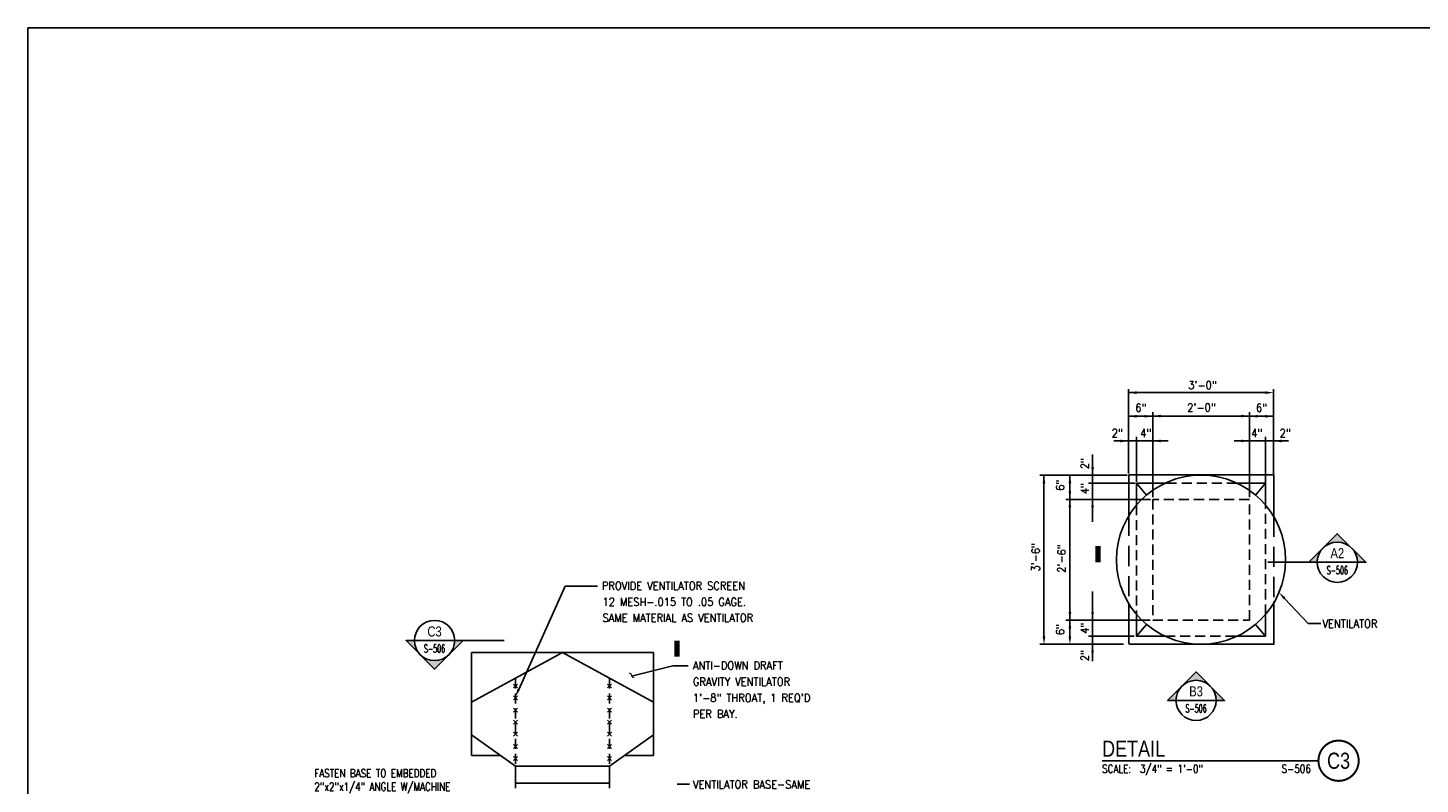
# Model space of a CAD drawing. Header units: inches. Extents: x -9715 to 32893, y -15613 to -1138.
# Tile 258 of 380: x 10187 to 10532, y -11035 to -10847. Entities that reach past the tile are written whole.
import ezdxf
from ezdxf.enums import TextEntityAlignment as Align

# ---------------------------------------------------------------- set-up
doc = ezdxf.new("R2010")
doc.units = ezdxf.units.IN
doc.header["$MEASUREMENT"] = 0
doc.linetypes.add('DASHED', pattern=[0.75, 0.5, -0.25])
doc.linetypes.add('HIDDEN', pattern=[0.375, 0.25, -0.125])
doc.layers.get('0').update_dxf_attribs({"color": 252})
doc.layers.get('DEFPOINTS').update_dxf_attribs({"color": 11})
for name, color, linetype in [('A-ANNO-TITL', 2, 'Continuous'), ('A-Sect-Iden', 2, 'Continuous'), ('S-ANNO-SYMB', 2, 'Continuous'), ('S-ANNO-TEXT', 2, 'Continuous'), ('S2', 7, 'Continuous'), ('S5', 1, 'Continuous'), ('S7', 2, 'Continuous')]:
    doc.layers.add(name, color=color, linetype=linetype)
doc.styles.add('125', font='romans.shx', dxfattribs={"width": 0.8, "height": 2})
doc.styles.add('ROMANS', font='ROMANS.shx', dxfattribs={"width": 0.8})
doc.styles.add('SX-FRAC', font='SX-FRAC.shx', dxfattribs={"width": 0.9, "height": 14})
doc.styles.add('TEXT', font='romans.shx', dxfattribs={"width": 0.8, "height": 16})
doc.styles.add('Title', font='swiss.ttf', dxfattribs={"width": 0.8})
doc.styles.add('TITTEXTL', font='swiss.ttf', dxfattribs={"width": 0.8})

# ---------------------------------------------------------------- blocks, each defined once
blk = doc.blocks.new('NAVFAC_Anno_Title_T1')
at = {"color": 0, "linetype": 'ByBlock', "lineweight": -2, "style": 'Title'}
blk.add_attdef('TITLE', (0, 0.5), '', height=2, dxfattribs=at)
at = {"color": 0, "linetype": 'ByBlock', "lineweight": -2, "style": 'TEXT', "width": 0.8}
blk.add_attdef('SCALE', text='', height=1, dxfattribs=at).set_placement((0, -0.5), align=Align.TOP_LEFT)
blk = doc.blocks.new('NAVFAC_Anno_Title_B1')
at = {"const_width": 0.25}
blk.add_lwpolyline([(0, -2.5, -1), (0, 2.5, -1)], format="xyb", close=True, dxfattribs=at)
at = {"color": 0, "linetype": 'ByBlock', "lineweight": -2, "style": 'Title', "width": 0.8}
blk.add_attdef('NUMBER', text='', height=2, dxfattribs=at).set_placement((0, 0), align=Align.MIDDLE_CENTER)
at = {"color": 0, "linetype": 'ByBlock', "lineweight": -2, "style": 'TEXT', "width": 0.8}
blk.add_attdef('CUT_FROM', text='', height=1, dxfattribs=at).set_placement((-3.44, -0.5), align=Align.TOP_RIGHT)
blk = doc.blocks.new('Anno_Section_A2')
at = {"color": 0, "linetype": 'ByBlock', "lineweight": -2}
blk.add_line((2.5, 0), (-2.5, 0), dxfattribs=at)
blk.add_circle((0, 0), 2.5, dxfattribs=at)
at = {"color": 0, "linetype": 'ByBlock', "lineweight": -2, "style": 'ROMANS', "width": 0.8}
blk.add_attdef('NUMBER', text='', height=1, dxfattribs=at).set_placement((0, 0.5), align=Align.CENTER)
blk.add_attdef('SHEET', text='', height=0.75, dxfattribs=at).set_placement((0, -0.5), align=Align.TOP_CENTER)
blk = doc.blocks.new('Anno_Arrow_A2')
at = {"linetype": 'ByBlock', "lineweight": -2}
h = blk.add_hatch(color=0, dxfattribs=at)
h.paths.add_polyline_path([(-1.77, 1.77), (-3.54, 0), (-2.5, 0, -0.198912)])
h.paths.add_polyline_path([(0, 3.54), (-1.77, 1.77, -0.414214), (1.77, 1.77)])
h.paths.add_polyline_path([(2.37, 1.16), (2.25, 1.1, -0.114349), (2.5, 0), (3.54, 0)])
h.paths.add_polyline_path([(1.77, 1.77, -0.082683), (2.25, 1.1), (2.37, 1.16)])
at = {"color": 0, "linetype": 'ByBlock', "lineweight": -2}
blk.add_lwpolyline([(-2.5, 0), (-3.54, 0), (0, 3.54), (3.54, 0), (2.5, 0)], dxfattribs=at)

msp = doc.modelspace()

# ---------------------------------------------------------------- linework, layer by layer
at = {"layer": 'A-ANNO-TITL', "const_width": 0.4}
msp.add_lwpolyline([(10453.43526, -11029.09111), (10507.16055, -11029.09111)], dxfattribs=at)
at = {"layer": 'A-Sect-Iden'}
for p, q in [((10506.85168, -10979.79246, -41.66667), (10494.60479, -10979.79246, -41.66667)), ((10292.67764, -10999.23574), (10304.92454, -10999.23574))]:
    msp.add_line(p, q, dxfattribs=at)
at = {"layer": 'A-Sect-Iden', "elevation": -41.66667}
msp.add_lwpolyline([(10452.4425, -10975.79246, 1.33333, 1.33333, 0), (10452.4425, -10979.79246, 0, 0, 0), (10464.95598, -10979.79246, 0, 0, 0)], format="xyseb", dxfattribs=at)
at = {"layer": 'A-Sect-Iden'}
msp.add_lwpolyline([(10347.86106, -11003.23574, 1.33333, 1.33333, 0), (10347.86106, -10999.23574, 0, 0, 0), (10335.34759, -10999.23574, 0, 0, 0)], format="xyseb", dxfattribs=at)
at = {"layer": 'DEFPOINTS'}
msp.add_lwpolyline([(10186.67974, -11276.13541), (10810.58918, -11276.13541), (10810.58918, -10847.0586), (10186.67974, -10847.0586)], close=True, dxfattribs=at)
at = {"layer": 'S2', "color": 3}
for p, q in [((10460.06941, -10958.04114), (10460.06941, -10968.22864)), ((10460.06941, -10958.04114), (10495.94441, -10958.04114)), ((10460.06941, -10958.10364), (10496.06941, -10958.10364)), ((10496.06941, -10958.04114), (10496.06941, -10968.66614)), ((10460.06941, -10990.08612), (10460.06941, -11000.04114)), ((10496.06941, -10989.54114), (10496.06941, -11000.22864)), ((10460.06941, -11000.10364), (10496.06941, -11000.10364))]:
    msp.add_line(p, q, dxfattribs=at)
at = {"layer": 'S2', "color": 2, "linetype": 'DASHED', "ltscale": 10}
for p, q in [((10460.06941, -10968.24615), (10460.06941, -10990.08612)), ((10496.06941, -10968.45418), (10496.06941, -10989.8781))]:
    msp.add_line(p, q, dxfattribs=at)
at = {"layer": 'S2', "color": 2}
for p, q in [((10319.44626, -11002.24873), (10296.88376, -11014.56123)), ((10296.88376, -11002.24873), (10296.88376, -11027.81123)), ((10296.88376, -11002.24873), (10342.00876, -11002.24873)), ((10319.44626, -11002.24873), (10342.00876, -11014.56123)), ((10342.00876, -11002.24873), (10342.00876, -11027.81123)), ((10307.26495, -11010.04957), (10308.23925, -11011.02387)), ((10308.23925, -11010.04957), (10307.26495, -11011.02387)), ((10331.61425, -11010.04957), (10330.63995, -11011.02387)), ((10330.63995, -11010.04957), (10331.61425, -11011.02387)), ((10308.23925, -11012.95622), (10307.26495, -11013.93052)), ((10307.26495, -11012.95622), (10308.23925, -11013.93052)), ((10330.63995, -11012.95622), (10331.61425, -11013.93052)), ((10331.61425, -11012.95622), (10330.63995, -11013.93052)), ((10308.23925, -11016.03057), (10307.26495, -11017.00487)), ((10307.26495, -11016.03057), (10308.23925, -11017.00487)), ((10330.63995, -11016.03057), (10331.61425, -11017.00487)), ((10331.61425, -11016.03057), (10330.63995, -11017.00487)), ((10308.23925, -11019.04902), (10307.26495, -11020.02332)), ((10307.26495, -11019.04902), (10308.23925, -11020.02332)), ((10308.23925, -11022.01157), (10307.26495, -11022.98587)), ((10307.26495, -11022.01157), (10308.23925, -11022.98587)), ((10330.63995, -11019.04902), (10331.61425, -11020.02332)), ((10331.61425, -11019.04902), (10330.63995, -11020.02332)), ((10330.63995, -11022.01157), (10331.61425, -11022.98587)), ((10331.61425, -11022.01157), (10330.63995, -11022.98587)), ((10296.88376, -11022.68623), (10307.75876, -11030.43623)), ((10308.23925, -11025.08592), (10307.26495, -11026.06021)), ((10307.26495, -11025.08592), (10308.23925, -11026.06021)), ((10330.63995, -11025.08592), (10331.61425, -11026.06021)), ((10331.61425, -11025.08592), (10330.63995, -11026.06021)), ((10342.00876, -11022.68623), (10331.13376, -11030.43623)), ((10296.88376, -11027.81123), (10304.07529, -11027.81123)), ((10308.23925, -11028.04847), (10307.26495, -11029.02277)), ((10307.26495, -11028.04847), (10308.23925, -11029.02277)), ((10330.63995, -11028.04847), (10331.61425, -11029.02277)), ((10331.61425, -11028.04847), (10330.63995, -11029.02277)), ((10342.00876, -11027.81123), (10334.81723, -11027.81123)), ((10307.75876, -11030.43623), (10307.75876, -11035.93623)), ((10331.13376, -11030.43623), (10307.75876, -11030.43623)), ((10331.13376, -11030.43623), (10331.13376, -11035.93623)), ((10307.75876, -11034.68623), (10331.13376, -11034.68623))]:
    msp.add_line(p, q, dxfattribs=at)
at = {"layer": 'S2', "color": 2, "linetype": 'HIDDEN', "ltscale": 10}
for p, q in [((10307.75876, -11008.62667), (10307.75876, -11030.43623)), ((10331.13376, -11008.62667), (10331.13376, -11030.43623))]:
    msp.add_line(p, q, dxfattribs=at)
at = {"layer": 'S2', "color": 3}
for points in [[(10460.00691, -10958.16614), (10460.00691, -10958.10364)], [(10462.00691, -10960.16614), (10461.94441, -10960.16614)], [(10462.00691, -10960.16614), (10464.48006, -10963.103)], [(10494.00691, -10960.16614), (10491.53377, -10963.103)], [(10464.48006, -10995.22927), (10462.00691, -10998.16614)], [(10491.53377, -10995.22927), (10494.00691, -10998.16614)]]:
    msp.add_lwpolyline(points, dxfattribs=at)
at = {"layer": 'S2', "color": 3, "linetype": 'Continuous'}
for points in [[(10462.00691, -10960.16614), (10462.00691, -10965.56467)], [(10469.06264, -10960.16614), (10462.00691, -10960.16614)], [(10494.00691, -10965.56467), (10494.00691, -10960.16614), (10486.95119, -10960.16614)], [(10462.00691, -10992.76761), (10462.00691, -10998.16614), (10469.06264, -10998.16614)], [(10486.95119, -10998.16614), (10494.00691, -10998.16614), (10494.00691, -10992.76761)]]:
    msp.add_lwpolyline(points, dxfattribs=at)
at = {"layer": 'S2', "color": 2, "linetype": 'HIDDEN', "ltscale": 10}
for points in [[(10486.95119, -10960.16614), (10469.06264, -10960.16614)], [(10462.00691, -10965.56467), (10462.00691, -10992.76761)], [(10494.00691, -10992.76761), (10494.00691, -10965.56467)], [(10469.06264, -10998.16614), (10486.95119, -10998.16614)]]:
    msp.add_lwpolyline(points, dxfattribs=at)
msp.add_lwpolyline([(10466.00691, -10964.16614), (10466.00691, -10994.16614), (10490.00691, -10994.16614), (10490.00691, -10964.16614)], close=True, dxfattribs=at)
at = {"layer": 'S2', "color": 3}
msp.add_circle((10478.00691, -10979.16614), 21, dxfattribs=at)
at = {"layer": 'S5'}
for p, q in [((10460.00691, -10957.72864), (10460.00691, -10936.79114)), ((10494.00691, -10937.66614), (10460.00691, -10937.66614)), ((10496.00691, -10958.16614), (10496.00691, -10936.79114)), ((10466.00691, -10963.60364), (10466.00691, -10942.47864)), ((10490.00691, -10963.66614), (10490.00691, -10942.47864)), ((10496.00691, -10943.47864), (10460.00691, -10943.47864)), ((10462.00691, -10959.85364), (10462.00691, -10948.66614)), ((10494.00691, -10960.16614), (10494.00691, -10948.66614)), ((10469.81941, -10949.66614), (10456.31941, -10949.66614)), ((10499.69441, -10949.66614), (10486.19441, -10949.66614)), ((10451.06941, -10953.00324), (10451.06941, -10969.76525)), ((10459.63191, -10958.16614), (10438.00691, -10958.16614)), ((10439.00691, -10998.16614), (10439.00691, -10958.16614)), ((10445.44441, -10998.16614), (10445.44441, -10958.16614)), ((10461.63191, -10960.16614), (10450.06941, -10960.16614)), ((10465.44441, -10964.16614), (10444.44441, -10964.16614)), ((10451.06941, -10987.06683), (10451.06941, -11004.35364)), ((10465.38191, -10994.16614), (10444.44441, -10994.16614)), ((10458.75691, -11000.16614), (10438.00691, -11000.16614)), ((10461.38191, -10998.16614), (10450.06941, -10998.16614))]:
    msp.add_line(p, q, dxfattribs=at)
for points in [[(10464.00691, -10943.54114), (10463.44441, -10943.54114)], [(10492.00691, -10943.54114), (10492.56941, -10943.54114)]]:
    msp.add_lwpolyline(points, dxfattribs=at)
at = {"layer": 'S5', "color": 1, "const_width": 0.33333}
for points in [[(10461.84025, -10949.66614, 1), (10462.17358, -10949.66614, 1)], [(10493.84025, -10949.66614, 1), (10494.17358, -10949.66614, 1)], [(10450.90275, -10960.16614, 1), (10451.23608, -10960.16614, 1)], [(10450.90275, -10998.16614, 1), (10451.23608, -10998.16614, 1)]]:
    msp.add_lwpolyline(points, format="xyb", close=True, dxfattribs=at)
at = {"layer": 'S5'}
for points in [[(10462.00691, -10937.99947), (10462.00691, -10937.3328), (10460.00691, -10937.66614)], [(10494.00691, -10937.3328), (10494.00691, -10937.99947), (10496.00691, -10937.66614)], [(10462.00691, -10943.87447), (10462.00691, -10943.2078), (10460.00691, -10943.54114)], [(10464.00691, -10943.2078), (10464.00691, -10943.87447), (10466.00691, -10943.54114)], [(10468.00691, -10943.81197), (10468.00691, -10943.1453), (10466.00691, -10943.47864)], [(10488.00691, -10943.1453), (10488.00691, -10943.81197), (10490.00691, -10943.47864)], [(10492.00691, -10943.2078), (10492.00691, -10943.87447), (10490.00691, -10943.54114)], [(10494.00691, -10943.87447), (10494.00691, -10943.2078), (10496.00691, -10943.54114)], [(10458.00691, -10949.3328), (10458.00691, -10949.99947), (10460.00691, -10949.66614)], [(10468.00691, -10949.99947), (10468.00691, -10949.3328), (10466.00691, -10949.66614)], [(10488.00691, -10949.99947), (10488.00691, -10949.3328), (10490.00691, -10949.66614)], [(10498.00691, -10949.3328), (10498.00691, -10949.99947), (10496.00691, -10949.66614)], [(10451.40275, -10956.16614), (10450.73608, -10956.16614), (10451.06941, -10958.16614)], [(10438.67358, -10960.16614), (10439.34025, -10960.16614), (10439.00691, -10958.16614)], [(10445.11108, -10960.16614), (10445.77775, -10960.16614), (10445.44441, -10958.16614)], [(10445.77775, -10962.16614), (10445.11108, -10962.16614), (10445.44441, -10964.16614)], [(10445.11108, -10966.16614), (10445.77775, -10966.16614), (10445.44441, -10964.16614)], [(10450.73608, -10966.16614), (10451.40275, -10966.16614), (10451.06941, -10964.16614)], [(10445.77775, -10992.16614), (10445.11108, -10992.16614), (10445.44441, -10994.16614)], [(10445.11108, -10996.16614), (10445.77775, -10996.16614), (10445.44441, -10994.16614)], [(10450.73608, -10992.16614), (10451.40275, -10992.16614), (10451.06941, -10994.16614)], [(10439.34025, -10998.16614), (10438.67358, -10998.16614), (10439.00691, -11000.16614)], [(10445.77775, -10998.16614), (10445.11108, -10998.16614), (10445.44441, -11000.16614)], [(10451.40275, -11002.16614), (10450.73608, -11002.16614), (10451.06941, -11000.16614)]]:
    msp.add_solid(points, dxfattribs=at)
at = {"layer": 'S7', "color": 1}
for p, q in [((10308.57898, -11011.36216), (10320.12147, -10985.69305)), ((10320.12147, -10985.69305), (10328.12125, -10985.69305)), ((10498.7354, -10988.76348), (10504.57671, -10994.97074)), ((10504.57671, -10994.97074), (10507.78845, -10994.97074)), ((10336.57265, -11008.05494), (10346.85367, -11005.48642)), ((10346.85367, -11005.48642), (10350.65764, -11005.48642)), ((10347.88376, -11034.90929), (10351.00876, -11034.90929))]:
    msp.add_line(p, q, dxfattribs=at)
for points in [[(10498.49265, -10988.99192), (10498.97815, -10988.53504), (10497.36477, -10987.30698)], [(10308.88299, -11011.49886), (10308.27497, -11011.22546), (10307.75876, -11013.18623)]]:
    msp.add_solid(points, dxfattribs=at)

# ---------------------------------------------------------------- block references
at = {"layer": 'A-ANNO-TITL'}
ref = msp.add_blockref('NAVFAC_Anno_Title_T1', (10453.43526, -11029.09111), dxfattribs=dict(at, xscale=2.000000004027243, yscale=2.000000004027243, zscale=2.000000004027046))
ref.add_attrib('TITLE', 'DETAIL', (10453.43526, -11028.09111), dxfattribs={"layer": '0', "color": 0, "linetype": 'ByBlock', "lineweight": -2, "height": 4, "style": 'Title', "width": 0.8})
ref.add_attrib('SCALE', 'SCALE:  3/4" = 1\'-0"', dxfattribs={"layer": '0', "color": 0, "linetype": 'ByBlock', "lineweight": -2, "height": 2, "style": 'TEXT', "width": 0.8}).set_placement((10453.43526, -11030.09111), align=Align.TOP_LEFT)
at = {"layer": 'A-ANNO-TITL', "xscale": 2.00000000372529, "yscale": 2.00000000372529, "zscale": 2.000000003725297}
msp.add_blockref('NAVFAC_Anno_Title_B1', (10512.16055, -11029.09111), dxfattribs=at).add_auto_attribs({'NUMBER': 'C3', 'CUT_FROM': 'S-506'})
at = {"layer": 'A-Sect-Iden', "xscale": -2, "yscale": 2, "zscale": 1.999999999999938}
for p in [(10511.85168, -10979.79246, -41.66667), (10476.7747, -11014.10609, -41.66667)]:
    msp.add_blockref('Anno_Arrow_A2', p, dxfattribs=at)
at = {"layer": 'A-Sect-Iden', "xscale": -2, "yscale": 2, "zscale": 1.999999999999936, "rotation": 180}
msp.add_blockref('Anno_Arrow_A2', (10287.67764, -10999.23574), dxfattribs=at)
at = {"layer": 'S-ANNO-SYMB'}
ref = msp.add_blockref('Anno_Section_A2', (10511.85168, -10979.79246, -41.66667), dxfattribs=dict(at, xscale=2, yscale=2, zscale=1.999999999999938))
ref.add_attrib('NUMBER', 'A2', dxfattribs={"layer": '0', "color": 0, "linetype": 'ByBlock', "lineweight": -2, "height": 2.5, "style": 'TITTEXTL', "width": 0.796875}).set_placement((10511.85168, -10978.79246), align=Align.CENTER)
ref.add_attrib('SHEET', 'S-506', dxfattribs={"layer": '0', "color": 0, "linetype": 'ByBlock', "lineweight": -2, "height": 2, "style": 'ROMANS', "width": 0.55}).set_placement((10511.85168, -10980.79246), align=Align.TOP_CENTER)
ref = msp.add_blockref('Anno_Section_A2', (10287.67764, -10999.23574), dxfattribs=dict(at, xscale=2, yscale=2, zscale=1.999999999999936))
ref.add_attrib('NUMBER', 'C3', dxfattribs={"layer": '0', "color": 0, "linetype": 'ByBlock', "lineweight": -2, "height": 2.5, "style": 'TITTEXTL', "width": 0.796875}).set_placement((10287.67764, -10998.23574, 41.66667), align=Align.CENTER)
ref.add_attrib('SHEET', 'S-506', dxfattribs={"layer": '0', "color": 0, "linetype": 'ByBlock', "lineweight": -2, "height": 2, "style": 'ROMANS', "width": 0.55}).set_placement((10287.67764, -11000.23574, 41.66667), align=Align.TOP_CENTER)
ref = msp.add_blockref('Anno_Section_A2', (10476.7747, -11014.10609, -41.66667), dxfattribs=dict(at, xscale=2, yscale=2, zscale=1.999999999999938))
ref.add_attrib('NUMBER', 'B3', dxfattribs={"layer": '0', "color": 0, "linetype": 'ByBlock', "lineweight": -2, "height": 2.5, "style": 'TITTEXTL', "width": 0.796875}).set_placement((10476.7747, -11013.10609), align=Align.CENTER)
ref.add_attrib('SHEET', 'S-506', dxfattribs={"layer": '0', "color": 0, "linetype": 'ByBlock', "lineweight": -2, "height": 2, "style": 'ROMANS', "width": 0.55}).set_placement((10476.7747, -11015.10609), align=Align.TOP_CENTER)

# ---------------------------------------------------------------- texts
at = {"layer": 'S-ANNO-TEXT', "ltscale": 20, "style": '125', "width": 0.9}
for s, height, p in [('3\'-0"', 2, (10474.81941, -10936.79114)), ('6"', 2, (10461.69441, -10942.41614)), ('2\'-0"', 2, (10474.56941, -10942.35364)), ('6"', 2, (10491.65275, -10942.41614)), ('2"', 2, (10455.81941, -10948.69625)), ('4"', 2, (10462.88191, -10948.69625)), ('4"', 2, (10490.46525, -10948.69625)), ('2"', 2, (10497.52775, -10948.69625)), ('PROVIDE VENTILATOR SCREEN', 2.0000001, (10329.19932, -10986.6431)), ('12 MESH-.015 TO .05 GAGE.', 2.0000001, (10329.37125, -10990.63888)), ('SAME MATERIAL AS VENTILATOR', 2.0000001, (10329.37125, -10994.58472)), ('VENTILATOR', 2, (10508.15854, -10996.04114)), ('ANTI-DOWN DRAFT', 2.0000001, (10351.82126, -11006.44305)), ('GRAVITY VENTILATOR', 2.0000001, (10351.82126, -11010.45073)), ('1\'-8" THROAT, 1 REQ\'D', 2.0000001, (10351.82126, -11014.45841)), ('PER BAY.', 2, (10351.82126, -11018.46609)), ('VENTILATOR BASE-SAME', 2.0000001, (10351.82126, -11035.97179))]:
    msp.add_text(s, height=height, dxfattribs=at).set_placement(p)
for s, p in [('2"', (10450.13191, -10956.66614)), ('6"', (10444.00691, -10962.02311)), ('4"', (10450.13191, -10962.87834)), ('3\'-6"', (10437.94441, -10982.10364)), ('2\'-6"', (10444.38191, -10982.41614)), ('6"', (10444.00691, -10997.8953)), ('4"', (10450.13191, -10997.5203)), ('2"', (10450.13191, -11004.3328))]:
    msp.add_text(s, height=2, rotation=90, dxfattribs=at).set_placement(p)
at = {"layer": 'S-ANNO-TEXT', "insert": (10257.80315, -11031.19713), "char_height": 2.0000001, "width": 38.6571446, "attachment_point": 1, "style": '125'}
msp.add_mtext('FASTEN BASE TO EMBEDDED 2"x2"x1/4" ANGLE W/MACHINE SCREWS', dxfattribs=at)
at = {"layer": 'S7', "color": 2, "style": 'SX-FRAC', "width": 0.9}
msp.add_text('~', height=3, rotation=315, dxfattribs=at).set_placement((10334.82714, -11008.14103))

doc.saveas('drawing.dxf')
